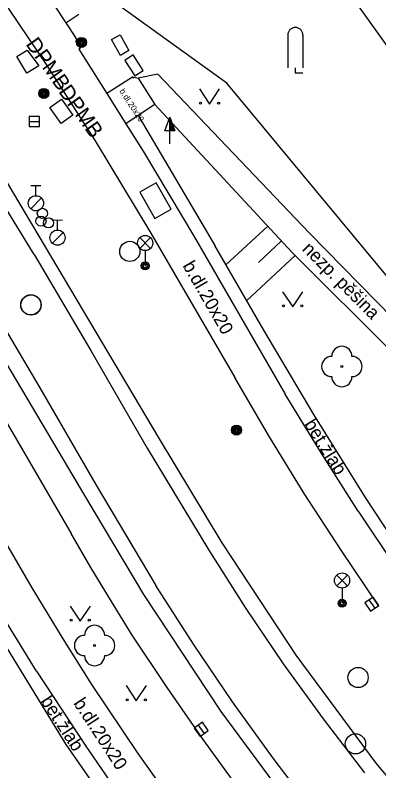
# Model space of a CAD drawing. Extents: x -600391 to -599491, y -1160176 to -1159402.
# Drawn here: x -599701.69 to -599683.71, y -1160101.08 to -1160063.73 of the extents above; entities that cross this region are included whole.
import ezdxf

# ---------------------------------------------------------------- set-up
doc = ezdxf.new("R2010")
doc.units = 0
for name, color, linetype in [('Level 10', 7, 'Continuous'), ('Level 11', 7, 'Continuous'), ('Level 13', 7, 'Continuous'), ('Level 14', 7, 'Continuous'), ('Level 15', 7, 'Continuous'), ('Level 22', 7, 'Continuous'), ('Level 24', 7, 'Continuous'), ('Level 25', 7, 'Continuous'), ('Level 26', 7, 'Continuous'), ('Level 27', 7, 'Continuous'), ('Level 28', 7, 'Continuous'), ('Level 33', 7, 'Continuous'), ('Level 36', 7, 'Continuous'), ('Level 40', 7, 'Continuous'), ('Level 41', 7, 'Continuous'), ('Level 42', 7, 'Continuous')]:
    doc.layers.add(name, color=color, linetype=linetype)

msp = doc.modelspace()

# ---------------------------------------------------------------- linework, layer by layer
at = {"layer": 'Level 10'}
for points in [[(-599714.83, -1160047.91), (-599710.78, -1160052.18), (-599706.97, -1160056.66), (-599703.42, -1160061.35), (-599700.12, -1160066.22)], [(-599700.12, -1160066.22), (-599697.73, -1160069.94), (-599694.98, -1160074.51), (-599690.83, -1160081.65)], [(-599709.31, -1160072.05), (-599708.91, -1160072.65), (-599706.6, -1160076.3), (-599703.39, -1160081.68), (-599698.92, -1160089.35)], [(-599683.71, -1160092.95), (-599685.58, -1160090.18), (-599687.4, -1160087.38), (-599689.15, -1160084.53), (-599690.83, -1160081.65)], [(-599695.9, -1160094.37), (-599696.93, -1160092.71), (-599697.94, -1160091.04), (-599698.92, -1160089.35)], [(-599688.57, -1160104.68), (-599690.57, -1160102.06), (-599692.4, -1160099.53), (-599694.18, -1160096.97), (-599695.9, -1160094.37)]]:
    msp.add_lwpolyline(points, dxfattribs=at)
at = {"layer": 'Level 11'}
for points in [[(-599700.33, -1160062.35), (-599699.18, -1160064.11), (-599698.7, -1160064.84)], [(-599699.18, -1160064.11), (-599698.54, -1160063.68)], [(-599698.62, -1160064.97), (-599698.7, -1160064.84)], [(-599698.68, -1160065.01), (-599698.62, -1160064.97)], [(-599698.45, -1160065.36), (-599698.68, -1160065.01)], [(-599698.45, -1160065.36), (-599698.54, -1160065.41)], [(-599698.54, -1160065.41), (-599697.16, -1160067.6)], [(-599665.02, -1160090.91), (-599669.95, -1160088.34), (-599673.13, -1160086.63), (-599677.98, -1160083.26), (-599682.19, -1160079.55), (-599687.14, -1160074.51), (-599694.64, -1160066.65), (-599695.6, -1160066.84)], [(-599695.89, -1160066.79), (-599697.16, -1160067.6)], [(-599695.88, -1160066.78), (-599695.89, -1160066.79)], [(-599695.89, -1160066.79), (-599695.86, -1160066.83)], [(-599695.88, -1160066.78), (-599695.81, -1160066.79)], [(-599695.86, -1160066.83), (-599695.81, -1160066.79)], [(-599695.81, -1160066.79), (-599695.6, -1160066.84)], [(-599695.6, -1160066.84), (-599694.79, -1160068.15)], [(-599697.16, -1160067.6), (-599696.21, -1160069.11)], [(-599694.79, -1160068.15), (-599695.61, -1160068.7), (-599696.21, -1160069.11)], [(-599681.5, -1160082.22), (-599682.69, -1160081.15), (-599682.97, -1160080.48), (-599687.99, -1160075.46), (-599694.79, -1160068.15)], [(-599696.21, -1160069.11), (-599695.36, -1160070.46), (-599692.83, -1160074.71), (-599688.34, -1160082.46)], [(-599576.774, -1160176.079), (-599578.81, -1160175.04), (-599578.82, -1160175.04), (-599585.85, -1160171.36), (-599593.032, -1160167.517), (-599600.1, -1160163.47), (-599609.48, -1160157.72), (-599620.06, -1160150.68), (-599628.64, -1160144.9), (-599637.24, -1160139.08), (-599645.91, -1160133.21), (-599654.83, -1160127.17), (-599659.769, -1160123.732), (-599664.56, -1160120.09), (-599669.916, -1160115.53), (-599675.01, -1160110.68), (-599679.565, -1160105.814), (-599683.84, -1160100.7), (-599687.806, -1160095.364), (-599691.46, -1160089.81), (-599694.56, -1160084.67), (-599703.07, -1160070.36)], [(-599706.78, -1160073.12), (-599698.31, -1160087.39), (-599695.34, -1160092.36), (-599691.52, -1160098.145), (-599687.4, -1160103.72), (-599687.39, -1160103.72), (-599682.907, -1160109.099), (-599678.11, -1160114.2), (-599672.902, -1160119.149), (-599667.4, -1160123.77), (-599662.334, -1160127.573), (-599657.12, -1160131.17), (-599648.43, -1160137.05), (-599639.61, -1160143.02), (-599631.11, -1160148.78), (-599622.43, -1160154.65), (-599611.72, -1160161.75), (-599602.22, -1160167.57), (-599602.21, -1160167.57), (-599587.73, -1160175.57), (-599586.751, -1160176.079)], [(-599684.74, -1160088.25), (-599686.57, -1160085.37), (-599688.34, -1160082.46)], [(-599684.74, -1160088.25), (-599682.84, -1160091.08)], [(-599700.63, -1160096.15), (-599702.97, -1160092.36), (-599705.21, -1160088.52)], [(-599697.89, -1160096.82), (-599699.32, -1160094.55), (-599700.85, -1160092.03), (-599702.33, -1160089.48)], [(-599700.63, -1160096.15), (-599698.2, -1160099.87)], [(-599688.67, -1160109.42), (-599691.06, -1160106.41), (-599693.38, -1160103.35), (-599695.61, -1160100.22), (-599697.89, -1160096.82)], [(-599698.2, -1160099.87), (-599695.68, -1160103.53)]]:
    msp.add_lwpolyline(points, dxfattribs=at)
at = {"layer": 'Level 13'}
for points in [[(-599700.75, -1160075.57), (-599703.64, -1160070.85)], [(-599706.17, -1160072.68), (-599703.28, -1160077.4), (-599700.46, -1160082.16), (-599697.69, -1160086.96)], [(-599700.75, -1160075.57), (-599697.93, -1160080.34), (-599695.16, -1160085.13)], [(-599695.16, -1160085.13), (-599692.11, -1160090.18)], [(-599697.69, -1160086.96), (-599694.73, -1160091.92)], [(-599684.41, -1160101.18), (-599686.45, -1160098.52), (-599688.42, -1160095.79), (-599690.3, -1160093.01), (-599692.1, -1160090.18)], [(-599686.85, -1160103.21), (-599688.93, -1160100.46), (-599690.94, -1160097.67), (-599692.87, -1160094.82), (-599694.73, -1160091.92)]]:
    msp.add_lwpolyline(points, dxfattribs=at)
at = {"layer": 'Level 14'}
for points in [[(-599669.99, -1160080.16), (-599676, -1160075.64), (-599682.85, -1160065.87), (-599687.48, -1160059.39), (-599695.43, -1160052.03), (-599702.28, -1160044.77), (-599707.14, -1160040.3), (-599707.75, -1160039.77)], [(-599671.71, -1160081.73), (-599683.12, -1160076.87), (-599691.23, -1160067.1), (-599698.87, -1160061.57)]]:
    msp.add_lwpolyline(points, dxfattribs=at)
at = {"layer": 'Level 15'}
for points in [[(-599691.27, -1160076.08), (-599689.2, -1160074.16)], [(-599689.66, -1160075.95), (-599688.52, -1160074.89)], [(-599690.25, -1160077.86), (-599687.84, -1160075.62)]]:
    msp.add_lwpolyline(points, dxfattribs=at)
at = {"layer": 'Level 22'}
for centre in [(-599685.54, -1160081.1), (-599697.76, -1160094.89)]:
    msp.add_circle(centre, 0.05, dxfattribs=at)
for centre, start, end in [((-599685.54, -1160080.6), 0, 180), ((-599686.04, -1160081.1), 90, 270), ((-599685.04, -1160081.1), 270, 90), ((-599685.54, -1160081.6), 180, 0), ((-599697.76, -1160094.39), 0, 180), ((-599698.26, -1160094.89), 90, 270), ((-599697.26, -1160094.89), 270, 90), ((-599697.76, -1160095.39), 180, 0)]:
    msp.add_arc(centre, 0.5, start, end, dxfattribs=at)
at = {"layer": 'Level 24'}
for points in [[(-599696.92, -1160064.94), (-599696.5, -1160064.7)], [(-599696.5, -1160064.7), (-599696.06, -1160065.48)], [(-599696.48, -1160065.72), (-599696.92, -1160064.94)], [(-599701.61, -1160065.78), (-599701.09, -1160065.46)], [(-599701.09, -1160065.46), (-599700.52, -1160066.24)], [(-599696.06, -1160065.48), (-599696.48, -1160065.72)], [(-599701.11, -1160066.6), (-599701.61, -1160065.78)], [(-599695.86, -1160065.7), (-599696.27, -1160065.97)], [(-599695.36, -1160066.47), (-599695.86, -1160065.7)], [(-599700.52, -1160066.24), (-599701.11, -1160066.6)], [(-599696.27, -1160065.97), (-599695.77, -1160066.74)], [(-599695.77, -1160066.74), (-599695.36, -1160066.47)], [(-599699.97, -1160068.3), (-599699.4, -1160067.89)], [(-599699.4, -1160067.89), (-599698.84, -1160068.68)], [(-599699.41, -1160069.09), (-599699.97, -1160068.3)], [(-599698.84, -1160068.68), (-599699.41, -1160069.09)], [(-599695.61, -1160068.7), (-599691.81, -1160075.12)], [(-599684.38, -1160087.58), (-599686.92, -1160083.47), (-599689.4, -1160079.31), (-599691.81, -1160075.12)], [(-599699.17, -1160099.78), (-599704.01, -1160091.89), (-599708.83, -1160083.65)], [(-599682.56, -1160090.32), (-599684.38, -1160087.58)], [(-599689.11, -1160112.96), (-599691.77, -1160109.78), (-599694.34, -1160106.52), (-599696.8, -1160103.19), (-599699.17, -1160099.78)]]:
    msp.add_lwpolyline(points, dxfattribs=at)
at = {"layer": 'Level 25'}
for p, q in [((-599694.292, -1160069.448), (-599694.04, -1160068.774)), ((-599694.04, -1160069.448), (-599694.292, -1160069.448)), ((-599694.04, -1160070.1), (-599694.04, -1160069.45))]:
    msp.add_line(p, q, dxfattribs=at)
for points in [[(-599693.79, -1160069.45), (-599694.04, -1160069.45), (-599694.04, -1160068.774), (-599694.04, -1160068.774)], [(-599693.847, -1160069.41), (-599694, -1160069.41), (-599694, -1160068.997)], [(-599693.905, -1160069.37), (-599693.96, -1160069.37), (-599693.96, -1160069.221)]]:
    msp.add_lwpolyline(points, close=True, dxfattribs=at)
for centre, radius in [((-599698.41, -1160065.08), 0.25), ((-599698.41, -1160065.08), 0.2), ((-599698.41, -1160065.08), 0.15), ((-599698.41, -1160065.08), 0.1), ((-599698.41, -1160065.08), 0.05), ((-599700.27, -1160067.6), 0.25), ((-599700.27, -1160067.6), 0.2), ((-599700.27, -1160067.6), 0.15), ((-599700.27, -1160067.6), 0.1), ((-599700.27, -1160067.6), 0.05), ((-599690.75, -1160084.24), 0.25), ((-599690.75, -1160084.24), 0.2), ((-599690.75, -1160084.24), 0.15), ((-599690.75, -1160084.24), 0.1), ((-599690.75, -1160084.24), 0.05)]:
    msp.add_circle(centre, radius, dxfattribs=at)
at = {"layer": 'Level 26'}
for points in [[(-599694.72, -1160072.02), (-599695.52, -1160072.48)], [(-599693.97, -1160073.32), (-599694.72, -1160072.02)], [(-599695.52, -1160072.48), (-599694.78, -1160073.78)], [(-599694.78, -1160073.78), (-599693.97, -1160073.32)]]:
    msp.add_lwpolyline(points, dxfattribs=at)
at = {"layer": 'Level 27'}
for p, q in [((-599700.99, -1160068.99), (-599700.49, -1160068.99)), ((-599684.201, -1160092.634), (-599683.919, -1160093.046)), ((-599692.637, -1160098.828), (-599692.343, -1160099.232))]:
    msp.add_line(p, q, dxfattribs=at)
for points in [[(-599700.99, -1160069.24), (-599700.49, -1160069.24), (-599700.49, -1160068.74), (-599700.99, -1160068.74)], [(-599684.408, -1160092.775), (-599684.125, -1160093.188), (-599683.712, -1160092.905), (-599683.995, -1160092.492)], [(-599692.839, -1160098.974), (-599692.546, -1160099.379), (-599692.141, -1160099.086), (-599692.434, -1160098.681)]]:
    msp.add_lwpolyline(points, close=True, dxfattribs=at)
for centre in [(-599696.02, -1160075.41), (-599700.91, -1160078.05), (-599700.9, -1160078.06), (-599684.74, -1160096.47), (-599684.87, -1160099.75)]:
    msp.add_circle(centre, 0.5, dxfattribs=at)
at = {"layer": 'Level 28'}
for p, q in [((-599700.919, -1160072.158), (-599700.42, -1160072.152)), ((-599700.664, -1160072.655), (-599700.669, -1160072.155)), ((-599700.915, -1160073.305), (-599700.391, -1160072.769)), ((-599699.849, -1160073.858), (-599699.35, -1160073.852)), ((-599699.594, -1160074.355), (-599699.599, -1160073.855)), ((-599699.845, -1160075.005), (-599699.321, -1160074.469))]:
    msp.add_line(p, q, dxfattribs=at)
for centre, radius in [((-599700.66, -1160073.03), 0.375), ((-599700.34, -1160073.53), 0.25), ((-599700.41, -1160073.91), 0.25), ((-599700.04, -1160074), 0.25), ((-599699.59, -1160074.73), 0.375)]:
    msp.add_circle(centre, radius, dxfattribs=at)
at = {"layer": 'Level 33'}
for p, q in [((-599695.525, -1160075.26), (-599694.995, -1160074.73)), ((-599695.525, -1160074.73), (-599694.995, -1160075.26)), ((-599695.26, -1160075.37), (-599695.26, -1160076.12)), ((-599685.795, -1160091.94), (-599685.265, -1160091.41)), ((-599685.795, -1160091.41), (-599685.265, -1160091.94)), ((-599685.53, -1160092.05), (-599685.53, -1160092.8))]:
    msp.add_line(p, q, dxfattribs=at)
for centre, radius in [((-599695.26, -1160074.995), 0.375), ((-599695.26, -1160076.12), 0.2), ((-599695.26, -1160076.12), 0.145), ((-599695.26, -1160076.12), 0.0876), ((-599685.53, -1160091.675), 0.375), ((-599685.53, -1160092.8), 0.2), ((-599685.53, -1160092.8), 0.145), ((-599685.53, -1160092.8), 0.0876)]:
    msp.add_circle(centre, radius, dxfattribs=at)
at = {"layer": 'Level 36'}
for p, q in [((-599688.215, -1160064.715), (-599688.215, -1160066.34)), ((-599687.465, -1160064.715), (-599687.465, -1160066.34))]:
    msp.add_line(p, q, dxfattribs=at)
for points in [[(-599687.84, -1160066.34), (-599687.84, -1160066.59), (-599687.465, -1160066.59)], [(-599692.58, -1160067.38), (-599692.08, -1160068.13), (-599691.58, -1160067.38)], [(-599688.47, -1160077.4), (-599687.97, -1160078.15), (-599687.47, -1160077.4)], [(-599698.97, -1160092.94), (-599698.47, -1160093.69), (-599697.97, -1160092.94)], [(-599696.2, -1160096.87), (-599695.7, -1160097.62), (-599695.2, -1160096.87)]]:
    msp.add_lwpolyline(points, dxfattribs=at)
for centre in [(-599692.53, -1160068.08), (-599691.631, -1160068.08), (-599688.42, -1160078.1), (-599687.521, -1160078.1), (-599698.92, -1160093.64), (-599698.021, -1160093.64), (-599696.15, -1160097.57), (-599695.251, -1160097.57)]:
    msp.add_circle(centre, 0.05, dxfattribs=at)
msp.add_arc((-599687.84, -1160064.715), 0.375, 0, 180, dxfattribs=at)

# ---------------------------------------------------------------- texts
at = {"layer": 'Level 40'}
for height, rotation, p in [(0.3, 303.0713, (-599696.55, -1160067.49)), (0.65, 300, (-599693.43, -1160076.11)), (0.65, 303.0713, (-599698.83, -1160097.74))]:
    msp.add_text('b.dl.20x20', height=height, rotation=rotation, dxfattribs=at).set_placement(p)
at = {"layer": 'Level 41'}
for p in [(-599701.19, -1160065.17), (-599699.57, -1160067.51)]:
    msp.add_text('DPMB', height=0.75, rotation=305.3313, dxfattribs=at).set_placement(p)
at = {"layer": 'Level 42'}
for s, rotation, p in [('nezp. pěšina', 314.9292, (-599687.54, -1160075.33)), ('bet.žlab', 302.0824, (-599687.42, -1160083.94)), ('bet.žlab', 303.0713, (-599700.45, -1160097.63))]:
    msp.add_text(s, height=0.65, rotation=rotation, dxfattribs=at).set_placement(p)

doc.saveas('drawing.dxf')
